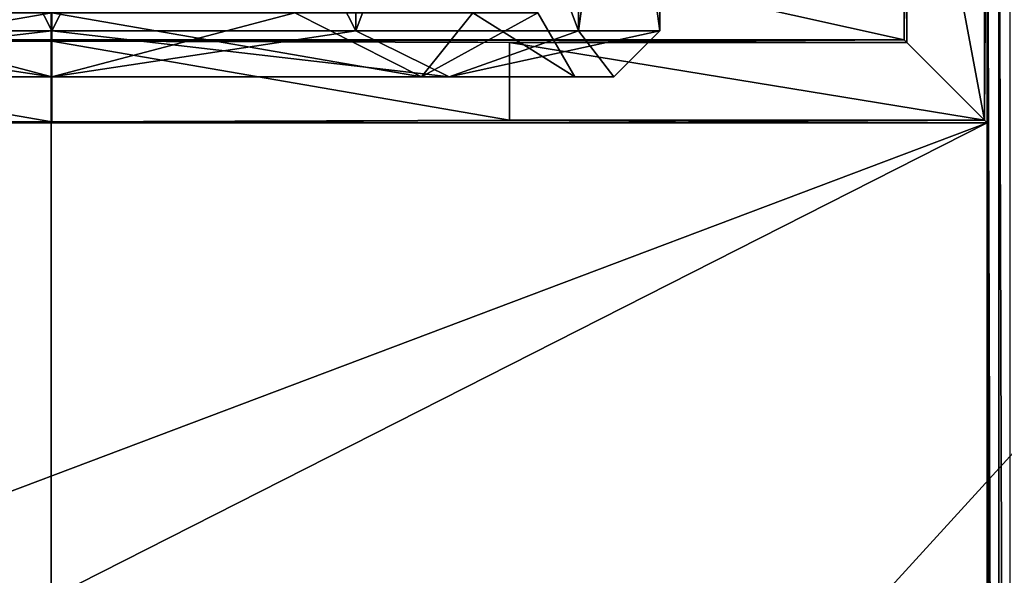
# Model space of a CAD drawing. Header units: metres. Extents: x -205 to 205, y -82 to 82.
# Tile 265 of 426: x -1 to 21, y 20 to 32. Entities that reach past the tile are written whole.
import ezdxf

# ---------------------------------------------------------------- set-up
doc = ezdxf.new("R2010")
doc.units = ezdxf.units.M
doc.layers.add('solid_PRT0003', color=7, linetype='CONTINUOUS')

msp = doc.modelspace()

# ---------------------------------------------------------------- linework, layer by layer
at = {"layer": 'solid_PRT0003'}
for points in [[(-200, -75), (-200, 75), (0, 75)], [(0, -75), (-200, -75), (0, 75)], [(0, -75), (0, 75), (200, 75)], [(200, -75), (0, -75), (200, 75)], [(0.010765, 44.910858, 11.300004), (0.010765, 32.000076, 11.3), (-6.589242, 32.000076, 13.068469)], [(0.010765, 44.910858, 11.300004), (-6.589242, 32.000076, 13.068469), (-6.589204, 44.910858, 13.06845)], [(-6.589204, 44.910858, 35.931549), (-6.589242, 32.000076, 35.93153), (0.010765, 32.000076, 37.700001)], [(-6.589204, 44.910858, 35.931549), (0.010765, 32.000076, 37.700001), (0.010765, 44.910858, 37.699997)], [(6.610734, 44.910858, 13.06845), (6.610772, 32.000076, 13.068469), (0.010765, 32.000076, 11.3)], [(6.610734, 44.910858, 13.06845), (0.010765, 32.000076, 11.3), (0.010765, 44.910858, 11.300004)], [(0.010765, 44.910858, 37.699997), (0.010765, 32.000076, 37.700001), (6.610772, 32.000076, 35.93153)], [(0.010765, 44.910858, 37.699997), (6.610772, 32.000076, 35.93153), (6.610734, 44.910858, 35.931549)], [(11.442278, 44.910858, 17.899963), (6.610772, 32.000076, 13.068469), (6.610734, 44.910858, 13.06845)], [(6.610734, 44.910858, 35.931549), (6.610772, 32.000076, 35.93153), (11.442306, 32.000076, 31.099991)], [(6.610734, 44.910858, 35.931549), (11.442306, 32.000076, 31.099991), (11.442278, 44.910858, 31.100037)], [(11.442278, 44.910858, 17.899963), (11.442306, 32.000076, 17.900009), (6.610772, 32.000076, 13.068469)], [(11.442278, 44.910858, 31.100037), (11.442306, 32.000076, 31.099991), (13.210765, 32.000076, 24.5)], [(11.442278, 44.910858, 31.100037), (13.210765, 32.000076, 24.5), (13.210765, 44.910858, 24.5)], [(11.442278, 44.910858, 17.899963), (13.210765, 44.910858, 24.5), (11.442306, 32.000076, 17.900009)], [(13.210765, 44.910858, 24.5), (13.210765, 32.000076, 24.5), (11.442306, 32.000076, 17.900009)], [(-37.489235, -41.072483, 108.410858), (-37.489235, 41.072483, 108.410858), (37.510765, 41.072483, 108.410858)], [(37.510765, -41.072483, 108.410858), (-37.489235, -41.072483, 108.410858), (37.510765, 41.072483, 108.410858)], [(18.510765, 31.799999, 6), (18.510765, 40, 6), (-18.489235, 40, 6)], [(-18.489235, 31.799999, 6), (18.510765, 31.799999, 6), (-18.489235, 40, 6)], [(18.568361, 31.742403, 12.6), (18.510765, 40, 6), (18.510765, 31.799999, 6)], [(18.568361, 39.057598, 12.6), (18.510765, 40, 6), (18.568361, 31.742403, 12.6)], [(20.253168, 30.057598, 12.6), (18.568361, 39.057598, 12.6), (18.568361, 31.742403, 12.6)], [(20.253168, 30.057598, 12.6), (20.253168, 39.057598, 12.6), (18.568361, 39.057598, 12.6)], [(20.253168, 30.057598, 12.6), (20.310764, 39, 6), (20.253168, 39.057598, 12.6)], [(20.253168, 30.057598, 12.6), (20.310764, 30, 6), (20.310764, 39, 6)], [(20.563852, -39, 6), (20.310764, 39, 6), (20.310764, 30, 6)], [(20.563852, -39, 6), (20.563852, 39, 6), (20.310764, 39, 6)], [(20.563852, 39, 6), (20.810783, -38.999981, 5.997921), (20.810783, 38.999981, 5.997921)], [(20.563852, -39, 6), (20.810783, -38.999981, 5.997921), (20.563852, 39, 6)], [(-42.489235, -37.5, 108.5), (42.510765, 37.5, 108.5), (-42.489235, 37.5, 108.5)], [(-42.489235, -37.5, 108.5), (42.510765, -37.5, 108.5), (42.510765, 37.5, 108.5)], [(0.010765, 32.385715, 35.049999), (0.010765, 31.000074, 35.849998), (-8.014897, 31.000074, 32.525661)], [(-5.264235, 32.385715, 33.636566), (0.010765, 32.385715, 35.049999), (-8.014897, 31.000074, 32.525661)], [(-5.264235, 32.385715, 15.363432), (-8.014897, 31.000074, 16.474339), (0.010765, 31.000074, 13.15)], [(0.010765, 32.385715, 13.95), (-5.264235, 32.385715, 15.363432), (0.010765, 31.000074, 13.15)], [(5.285765, 32.385715, 33.636566), (8.036427, 31.000074, 32.525661), (0.010765, 31.000074, 35.849998)], [(0.010765, 32.385715, 35.049999), (5.285765, 32.385715, 33.636566), (0.010765, 31.000074, 35.849998)], [(0.010765, 32.385715, 13.95), (0.010765, 31.000074, 13.15), (8.036427, 31.000074, 16.474339)], [(5.285765, 32.385715, 15.363432), (0.010765, 32.385715, 13.95), (8.036427, 31.000074, 16.474339)], [(5.285765, 32.385715, 33.636566), (9.147333, 32.385715, 29.775), (8.036427, 31.000074, 32.525661)], [(9.147333, 32.385715, 19.225), (5.285765, 32.385715, 15.363432), (8.036427, 31.000074, 16.474339)], [(10.560764, 32.385715, 24.5), (11.360765, 31.000074, 24.5), (8.036427, 31.000074, 32.525661)], [(9.147333, 32.385715, 19.225), (8.036427, 31.000074, 16.474339), (11.360765, 31.000074, 24.5)], [(9.147333, 32.385715, 29.775), (10.560764, 32.385715, 24.5), (8.036427, 31.000074, 32.525661)], [(9.147333, 32.385715, 19.225), (11.360765, 31.000074, 24.5), (10.560764, 32.385715, 24.5)], [(0.010765, 32.000076, 11.3), (0.010765, 31.000074, 12.3), (-8.615938, 31.000074, 15.873298)], [(-6.589242, 32.000076, 13.068469), (0.010765, 32.000076, 11.3), (-8.615938, 31.000074, 15.873298)], [(-6.589242, 32.000076, 35.93153), (-8.615938, 31.000074, 33.126701), (0.010765, 31.000074, 36.700001)], [(0.010765, 32.000076, 37.700001), (-6.589242, 32.000076, 35.93153), (0.010765, 31.000074, 36.700001)], [(6.610772, 32.000076, 13.068469), (8.637467, 31.000074, 15.873298), (0.010765, 31.000074, 12.3)], [(0.010765, 32.000076, 11.3), (6.610772, 32.000076, 13.068469), (0.010765, 31.000074, 12.3)], [(0.010765, 32.000076, 37.700001), (0.010765, 31.000074, 36.700001), (8.637467, 31.000074, 33.126701)], [(6.610772, 32.000076, 35.93153), (0.010765, 32.000076, 37.700001), (8.637467, 31.000074, 33.126701)], [(6.610772, 32.000076, 13.068469), (11.442306, 32.000076, 17.900009), (8.637467, 31.000074, 15.873298)], [(11.442306, 32.000076, 31.099991), (6.610772, 32.000076, 35.93153), (8.637467, 31.000074, 33.126701)], [(13.210765, 32.000076, 24.5), (12.210765, 31.000074, 24.5), (8.637467, 31.000074, 15.873298)], [(11.442306, 32.000076, 31.099991), (8.637467, 31.000074, 33.126701), (12.210765, 31.000074, 24.5)], [(11.442306, 32.000076, 17.900009), (13.210765, 32.000076, 24.5), (8.637467, 31.000074, 15.873298)], [(11.442306, 32.000076, 31.099991), (12.210765, 31.000074, 24.5), (13.210765, 32.000076, 24.5)], [(0.010765, 31.773819, 9), (18.510765, 31.799999, 6), (-18.489235, 31.799999, 6)], [(0.010765, 31.773819, 9), (-18.489235, 31.799999, 6), (-9.921002, 31.742403, 12.6)], [(0.010765, 31.773819, 9), (-9.921002, 31.742403, 12.6), (0.010765, 30.02618, 9)], [(0.010765, 30.02618, 9), (-9.921002, 31.742403, 12.6), (-9.921002, 30.057598, 12.6)], [(0.010765, 31.773819, 9), (9.942532, 31.742403, 12.6), (18.510765, 31.799999, 6)], [(0.010765, 31.773819, 9), (9.942532, 30.057598, 12.6), (9.942532, 31.742403, 12.6)], [(0.010765, 31.773819, 9), (0.010765, 30.02618, 9), (9.942532, 30.057598, 12.6)], [(18.568361, 31.742403, 12.6), (18.510765, 31.799999, 6), (9.942532, 31.742403, 12.6)], [(20.253168, 30.057598, 12.6), (9.942532, 31.742403, 12.6), (9.942532, 30.057598, 12.6)], [(20.253168, 30.057598, 12.6), (18.568361, 31.742403, 12.6), (9.942532, 31.742403, 12.6)], [(0.010765, 31.000074, 13.15), (-8.615938, 31.000074, 15.873298), (0.010765, 31.000074, 12.3)], [(0.010765, 31.000074, 13.15), (-8.014897, 31.000074, 16.474339), (-8.615938, 31.000074, 15.873298)], [(0.010765, 31.000074, 35.849998), (0.010765, 31.000074, 36.700001), (-8.615938, 31.000074, 33.126701)], [(-8.014897, 31.000074, 32.525661), (0.010765, 31.000074, 35.849998), (-8.615938, 31.000074, 33.126701)], [(0.010765, 31.000074, 13.15), (0.010765, 31.000074, 12.3), (8.637467, 31.000074, 15.873298)], [(8.036427, 31.000074, 16.474339), (0.010765, 31.000074, 13.15), (8.637467, 31.000074, 15.873298)], [(0.010765, 31.000074, 35.849998), (8.637467, 31.000074, 33.126701), (0.010765, 31.000074, 36.700001)], [(0.010765, 31.000074, 35.849998), (8.036427, 31.000074, 32.525661), (8.637467, 31.000074, 33.126701)], [(8.036427, 31.000074, 16.474339), (8.637467, 31.000074, 15.873298), (12.210765, 31.000074, 24.5)], [(8.036427, 31.000074, 16.474339), (12.210765, 31.000074, 24.5), (11.360765, 31.000074, 24.5)], [(8.036427, 31.000074, 32.525661), (11.360765, 31.000074, 24.5), (8.637467, 31.000074, 33.126701)], [(11.360765, 31.000074, 24.5), (12.210765, 31.000074, 24.5), (8.637467, 31.000074, 33.126701)], [(0.010765, 30.02618, 9), (-20.231638, 30.057598, 12.6), (-20.289236, 30, 6)], [(0.010765, 30.02618, 9), (-20.289236, 30, 6), (20.310764, 30, 6)], [(-6.910722, 19.734287, 6), (20.310764, 30, 6), (-20.289236, 30, 6)], [(0.010765, 30.02618, 9), (-9.921002, 30.057598, 12.6), (-20.231638, 30.057598, 12.6)], [(-6.910722, 19.734287, 6), (-5.332012, 17, 6), (20.310764, 30, 6)], [(-5.332012, 17, 6), (20.310764, -30, 6), (20.310764, 30, 6)], [(0.010765, 30.02618, 9), (20.310764, 30, 6), (9.942532, 30.057598, 12.6)], [(20.253168, 30.057598, 12.6), (9.942532, 30.057598, 12.6), (20.310764, 30, 6)], [(20.310764, -30, 6), (20.563852, -39, 6), (20.310764, 30, 6)]]:
    msp.add_3dface(points, dxfattribs=at)

doc.saveas('drawing.dxf')
